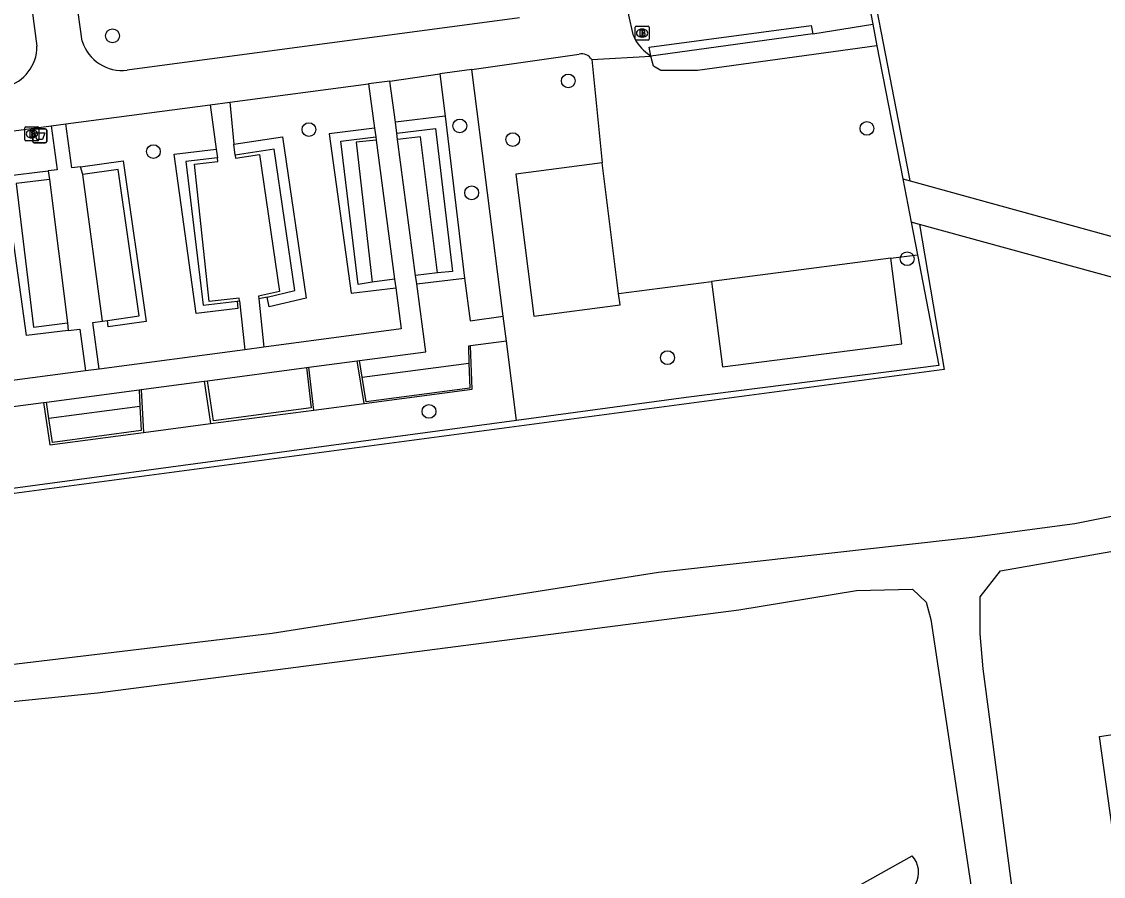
# Model space of a CAD drawing. Extents: x 162157 to 163165, y 378998 to 380775.
# Drawn here: x 162519.6 to 162596.4, y 379875.3 to 379936.1 of the extents above; entities that cross this region are included whole.
import ezdxf

# ---------------------------------------------------------------- set-up
doc = ezdxf.new("R2010")
doc.units = 0
for name, color, linetype in [('IMGEO_Afvalbak', 7, 'Continuous'), ('IMGEO_Boom', 7, 'Continuous'), ('IMGEO_Brandkraan', 7, 'Continuous'), ('IMGEO_Gemengd_bos', 7, 'Continuous'), ('IMGEO_Groenvoorziening', 7, 'Continuous'), ('IMGEO_Haag', 7, 'Continuous'), ('IMGEO_Hek', 7, 'Continuous'), ('IMGEO_Pand', 7, 'Continuous'), ('IMGEO_Parkeervlak_open', 7, 'Continuous'), ('IMGEO_Voetpad_onverhard', 7, 'Continuous'), ('IMGEO_Voetpad_open', 7, 'Continuous'), ('IMGEO_Waterloop', 7, 'Continuous')]:
    doc.layers.add(name, color=color, linetype=linetype)

msp = doc.modelspace()

# ---------------------------------------------------------------- linework, layer by layer
at = {"layer": 'IMGEO_Afvalbak'}
for p, q in [((162520.387, 379927.567), (162520.387, 379928.367)), ((162520.387, 379928.367), (162520.387, 379927.567)), ((162520.487, 379928.467), (162521.277, 379928.467)), ((162521.277, 379928.467), (162520.487, 379928.467)), ((162521.377, 379928.367), (162521.377, 379927.567)), ((162521.377, 379927.567), (162521.377, 379928.367)), ((162521.277, 379927.467), (162520.487, 379927.467)), ((162520.487, 379927.467), (162521.277, 379927.467))]:
    msp.add_line(p, q, dxfattribs=at)
msp.add_lwpolyline([(162520.53, 379928.181), (162521.234, 379928.181), (162521.085, 379927.711), (162520.679, 379927.711), (162520.53, 379928.181)], dxfattribs=at)
for centre, start, end in [((162520.487, 379928.367), 90, 180), ((162520.487, 379928.367), 90, 180), ((162521.277, 379928.367), 0, 90), ((162521.277, 379928.367), 360, 90), ((162520.487, 379927.567), 180, 270), ((162520.487, 379927.567), 180, 270), ((162521.277, 379927.567), 270, 0), ((162521.277, 379927.567), 270, 0)]:
    msp.add_arc(centre, 0.1, start, end, dxfattribs=at)
at = {"layer": 'IMGEO_Boom'}
for centre in [(162526.051, 379935.08), (162558.423, 379931.878), (162540, 379928.418), (162550.717, 379928.681), (162579.64, 379928.505), (162554.478, 379927.705), (162528.955, 379926.854), (162551.561, 379923.922), (162582.494, 379919.239), (162565.47, 379912.21), (162548.53, 379908.39)]:
    msp.add_circle(centre, 0.489, dxfattribs=at)
at = {"layer": 'IMGEO_Brandkraan'}
for p, q in [((162563.167, 379934.849), (162563.167, 379935.701)), ((162563.242, 379935.775), (162564.094, 379935.775)), ((162563.655, 379935.555), (162563.68, 379935.555)), ((162564.168, 379935.701), (162564.168, 379934.849)), ((162564.094, 379934.775), (162563.242, 379934.775)), ((162563.678, 379934.995), (162563.653, 379934.995)), ((162519.824, 379927.686), (162519.824, 379928.538)), ((162519.899, 379928.612), (162520.751, 379928.612)), ((162520.825, 379928.538), (162520.825, 379927.686)), ((162520.335, 379927.832), (162520.31, 379927.832)), ((162520.312, 379928.392), (162520.337, 379928.392)), ((162520.751, 379927.612), (162519.899, 379927.612))]:
    msp.add_line(p, q, dxfattribs=at)
for points in [[(162563.167, 379934.849), (162563.167, 379935.701)], [(162563.242, 379935.775), (162564.094, 379935.775)], [(162563.515, 379935.475), (162563.515, 379935.075), (162563.728, 379935.075)], [(162563.746, 379935.475), (162563.515, 379935.475)], [(162564.168, 379935.701), (162564.168, 379934.849)], [(162564.094, 379934.775), (162563.242, 379934.775)], [(162563.694, 379935.394), (162563.64, 379935.394), (162563.64, 379935.318)], [(162563.64, 379935.318), (162563.693, 379935.318)], [(162563.702, 379935.242), (162563.64, 379935.242), (162563.64, 379935.161)], [(162563.64, 379935.161), (162563.702, 379935.161)], [(162519.824, 379927.686), (162519.824, 379928.538)], [(162519.899, 379928.612), (162520.751, 379928.612)], [(162520.825, 379928.538), (162520.825, 379927.686)], [(162520.172, 379928.312), (162520.172, 379927.912), (162520.385, 379927.912)], [(162520.403, 379928.312), (162520.172, 379928.312)], [(162520.351, 379928.231), (162520.297, 379928.231), (162520.297, 379928.155)], [(162520.297, 379928.155), (162520.35, 379928.155)], [(162520.359, 379928.079), (162520.297, 379928.079), (162520.297, 379927.998)], [(162520.297, 379927.998), (162520.359, 379927.998)], [(162520.751, 379927.612), (162519.899, 379927.612)]]:
    msp.add_lwpolyline(points, dxfattribs=at)
for centre, radius, start, end in [((162563.244, 379935.699), 0.0765, 91.55205, 178.44795), ((162563.244, 379935.699), 0.0765, 91.55205, 178.44795), ((162563.75, 379935.33), 0.145, 59.4692, 91.53667), ((162563.775, 379935.377), 0.0922, 285.51372, 58.15012), ((162564.092, 379935.699), 0.0765, 1.55205, 88.44795), ((162564.092, 379935.699), 0.0765, 1.55205, 88.44795), ((162563.244, 379934.851), 0.0765, 181.55205, 268.44795), ((162563.244, 379934.851), 0.0765, 181.55205, 268.44795), ((162563.695, 379935.356), 0.0379, 267.82845, 90.93552), ((162563.703, 379935.201), 0.0404, 269.87594, 90.50774), ((162563.734, 379935.326), 0.251, 268.66757, 293.53466), ((162563.78, 379935.185), 0.105, 301.31148, 78.98903), ((162564.092, 379934.851), 0.0765, 271.55205, 358.44795), ((162564.092, 379934.851), 0.0765, 271.55205, 358.44795), ((162519.901, 379928.536), 0.0765, 91.55205, 178.44795), ((162519.901, 379928.536), 0.0765, 91.55205, 178.44795), ((162520.749, 379928.536), 0.0765, 1.55205, 88.44795), ((162520.749, 379928.536), 0.0765, 1.55205, 88.44795), ((162520.352, 379928.193), 0.0379, 267.82845, 90.93552), ((162520.36, 379928.038), 0.0404, 269.87594, 90.50774), ((162520.391, 379928.163), 0.251, 268.66757, 293.53466), ((162520.407, 379928.167), 0.145, 59.4692, 91.53667), ((162520.432, 379928.214), 0.0922, 285.51372, 58.15012), ((162520.437, 379928.022), 0.105, 301.31148, 78.98903), ((162519.901, 379927.688), 0.0765, 181.55205, 268.44795), ((162519.901, 379927.688), 0.0765, 181.55205, 268.44795), ((162520.749, 379927.688), 0.0765, 271.55205, 358.44795), ((162520.749, 379927.688), 0.0765, 271.55205, 358.44795)]:
    msp.add_arc(centre, radius, start, end, dxfattribs=at)
for centre, major_axis, ratio, start_param, end_param in [((162563.654, 379935.275), (-0.387, 0.002), 0.722429, 4.712389, 7.853982), ((162563.679, 379935.275), (-0.39, 0.002), 0.717154, 1.570796, 4.712389), ((162520.311, 379928.112), (-0.387, 0.002), 0.722429, 4.712389, 7.853982), ((162520.336, 379928.112), (-0.39, 0.002), 0.717154, 1.570796, 4.712389)]:
    msp.add_ellipse(centre, major_axis=major_axis, ratio=ratio, start_param=start_param, end_param=end_param, dxfattribs=at)
at = {"layer": 'IMGEO_Gemengd_bos'}
msp.add_lwpolyline([(162599.261, 379863.191), (162597.845, 379873.248), (162596.15, 379885.295), (162606.344, 379886.839)], dxfattribs=at)
at = {"layer": 'IMGEO_Groenvoorziening'}
for points in [[(162575.789, 379935.22), (162580.053, 379935.9)], [(162549.308, 379932.374), (162549.685, 379929.362)], [(162553.799, 379915.168), (162551.58, 379932.695)], [(162532.981, 379930.18), (162533.418, 379927.031)], [(162534.372, 379930.364), (162534.678, 379927.393)], [(162521.691, 379928.685), (162522.129, 379925.566), (162521.489, 379925.489)], [(162523.777, 379925.774), (162523.156, 379925.7), (162522.734, 379928.823)], [(162549.123, 379918.238), (162547.921, 379927.904), (162546.303, 379927.703)], [(162544.775, 379927.676), (162543.363, 379927.517), (162544.486, 379917.573)], [(162535.066, 379916.255), (162535.046, 379916.44), (162532.926, 379916.213), (162531.88, 379925.968), (162533.541, 379926.146), (162533.504, 379926.412)], [(162534.758, 379926.612), (162534.781, 379926.395), (162536.479, 379926.646), (162537.92, 379916.922), (162536.43, 379916.588), (162536.45, 379916.391)], [(162521.564, 379924.868), (162522.845, 379914.679)], [(162525.342, 379914.807), (162523.932, 379925.232)], [(162551.06, 379917.859), (162551.455, 379914.821), (162553.799, 379915.168)], [(162534.893, 379916.236), (162535.066, 379916.255)], [(162535.066, 379916.255), (162535.439, 379912.776)], [(162537.03, 379916.505), (162536.45, 379916.391)], [(162536.45, 379916.391), (162536.798, 379912.956)], [(162525.094, 379911.405), (162524.647, 379914.7), (162525.342, 379914.807)], [(162525.342, 379914.807), (162525.685, 379914.86)], [(162554.026, 379913.394), (162553.799, 379915.168)], [(162522.909, 379914.142), (162523.721, 379914.24), (162524.138, 379911.278)], [(162554.026, 379913.394), (162551.478, 379913.056)], [(162554.747, 379907.75), (162554.026, 379913.394)], [(162543.781, 379910.827), (162551.367, 379911.831)], [(162528, 379908.737), (162521.534, 379907.881)]]:
    msp.add_lwpolyline(points, dxfattribs=at)
at = {"layer": 'IMGEO_Haag'}
for points in [[(162583.366, 379921.683), (162585.123, 379911.372), (162425.639, 379890.099), (162393.171, 380133.774)], [(162566.46, 380006.145), (162569.781, 379988.983), (162580.053, 379935.9)], [(162582.699, 379924.783), (162582.655, 379925.03), (162566.928, 380006.109)], [(162564.279, 379933.633), (162564.163, 379934.278), (162575.682, 379935.805), (162575.789, 379935.22)], [(162580.053, 379935.9), (162580.349, 379934.368)], [(162575.789, 379935.22), (162564.279, 379933.633)], [(162549.685, 379929.362), (162546.14, 379928.938)], [(162549.685, 379929.362), (162551.06, 379917.859)], [(162534.678, 379927.393), (162538.118, 379927.897), (162539.798, 379916.432), (162537.186, 379915.829), (162537.03, 379916.505)], [(162544.663, 379928.515), (162541.441, 379928.127), (162543, 379916.797), (162546.169, 379917.178)], [(162544.486, 379917.573), (162543.496, 379917.402), (162542.268, 379927.597), (162544.746, 379927.895)], [(162546.242, 379928.166), (162548.993, 379928.495), (162550.208, 379918.343), (162549.123, 379918.238)], [(162534.893, 379916.236), (162534.958, 379915.698), (162531.984, 379915.34), (162530.425, 379926.671), (162533.418, 379927.031)], [(162533.418, 379927.031), (162533.504, 379926.412)], [(162534.758, 379926.612), (162534.678, 379927.393)], [(162537.03, 379916.505), (162539.01, 379916.986), (162537.54, 379927.02), (162534.758, 379926.612)], [(162533.504, 379926.412), (162531.252, 379926.141), (162532.479, 379915.945), (162534.893, 379916.236)], [(162522.909, 379914.142), (162519.935, 379913.783), (162518.376, 379925.114), (162521.489, 379925.489)], [(162521.489, 379925.489), (162521.564, 379924.868)], [(162523.777, 379925.774), (162526.803, 379926.206), (162528.435, 379914.787), (162525.751, 379914.404), (162525.685, 379914.86)], [(162523.932, 379925.232), (162523.777, 379925.774)], [(162525.685, 379914.86), (162527.941, 379915.182), (162526.454, 379925.592), (162523.932, 379925.232)], [(162521.564, 379924.868), (162519.203, 379924.584), (162520.431, 379914.388), (162522.845, 379914.679)], [(162583.223, 379919.516), (162584.744, 379911.658), (162566.794, 379909.379), (162554.747, 379907.75)], [(162546.088, 379917.785), (162544.486, 379917.573)], [(162549.123, 379918.238), (162547.583, 379918.047)], [(162547.662, 379917.453), (162551.06, 379917.859)], [(162522.845, 379914.679), (162522.909, 379914.142)], [(162543.929, 379908.962), (162551.589, 379909.969), (162551.478, 379913.056)], [(162551.478, 379913.056), (162551.328, 379913.036), (162551.367, 379911.831)], [(162554.747, 379907.75), (162500, 379900.348), (162426.066, 379890.627), (162423.209, 379911.951)], [(162543.929, 379908.962), (162543.435, 379911.985)], [(162543.781, 379910.827), (162543.59, 379912.005)], [(162551.367, 379911.831), (162551.425, 379910.043), (162544.064, 379909.069), (162543.781, 379910.827)], [(162539.838, 379911.508), (162540.17, 379908.64), (162533.219, 379907.728), (162532.808, 379910.575)], [(162540.351, 379908.491), (162540.002, 379911.529)], [(162532.56, 379910.542), (162533.011, 379907.525)], [(162527.944, 379909.93), (162528, 379908.737)], [(162528.092, 379909.95), (162528.252, 379906.899)], [(162521.15, 379909.029), (162521.588, 379906.023), (162528.252, 379906.899)], [(162521.534, 379907.881), (162521.351, 379909.056)], [(162528, 379908.737), (162528.08, 379907.024), (162521.799, 379906.192), (162521.534, 379907.881)], [(162540.351, 379908.491), (162543.929, 379908.962)], [(162533.011, 379907.525), (162540.351, 379908.491)], [(162528.252, 379906.899), (162533.011, 379907.525)]]:
    msp.add_lwpolyline(points, dxfattribs=at)
at = {"layer": 'IMGEO_Hek'}
for points in [[(162554.747, 379907.75), (162500, 379900.348), (162426.066, 379890.627), (162423.209, 379911.951), (162398.028, 380099.903), (162396.373, 380112.645), (162393.624, 380133.817)], [(162569.781, 379988.983), (162580.053, 379935.9)], [(162580.053, 379935.9), (162580.349, 379934.368)], [(162580.349, 379934.368), (162582.176, 379924.928)], [(162582.176, 379924.928), (162582.773, 379921.846)], [(162582.773, 379921.846), (162583.223, 379919.516)], [(162583.223, 379919.516), (162584.744, 379911.658), (162566.794, 379909.379), (162554.747, 379907.75)], [(162597.845, 379873.248), (162596.15, 379885.295), (162606.344, 379886.839)]]:
    msp.add_lwpolyline(points, dxfattribs=at)
at = {"layer": 'IMGEO_Pand'}
for points in [[(162560.828, 379926.057), (162554.709, 379925.248), (162555.98, 379915.151), (162562.099, 379915.96), (162561.996, 379916.78)], [(162561.996, 379916.78), (162560.828, 379926.057)], [(162568.589, 379917.63), (162569.373, 379911.548), (162582.119, 379913.191), (162581.335, 379919.273)], [(162581.335, 379919.273), (162568.589, 379917.63)]]:
    msp.add_lwpolyline(points, dxfattribs=at)
at = {"layer": 'IMGEO_Parkeervlak_open'}
for points in [[(162580.349, 379934.368), (162567.606, 379932.615), (162564.991, 379932.615), (162564.482, 379932.931), (162564.279, 379933.633)], [(162580.349, 379934.368), (162582.176, 379924.928)], [(162560.086, 379933.39), (162560.828, 379926.057)], [(162582.773, 379921.846), (162583.223, 379919.516)], [(162581.335, 379919.273), (162583.223, 379919.516)], [(162561.996, 379916.78), (162568.589, 379917.63)]]:
    msp.add_lwpolyline(points, dxfattribs=at)
at = {"layer": 'IMGEO_Voetpad_onverhard'}
for points in [[(162603.392, 379902.2), (162594.406, 379900.391), (162587.11, 379899.44), (162564.822, 379896.946), (162537.396, 379892.618), (162510.33, 379889.371), (162505.653, 379888.596), (162500, 379887.973), (162482.24, 379885.548), (162445.786, 379880.05), (162402.208, 379875.961), (162398.464, 379875.961), (162396.338, 379875.961)], [(162596.821, 379825.413), (162591.122, 379865.706), (162587.9, 379890.103), (162587.683, 379892.581), (162587.685, 379895.22), (162589.126, 379897.058), (162599.261, 379898.827)], [(162401.828, 379872.932), (162451.39, 379877.925), (162474.106, 379881.255), (162500, 379885.216), (162515.206, 379887.406), (162524.98, 379888.394), (162570.536, 379894.28), (162578.892, 379895.671), (162582.869, 379895.765), (162583.848, 379894.825), (162584.166, 379893.606), (162587.768, 379869.71)]]:
    msp.add_lwpolyline(points, dxfattribs=at)
at = {"layer": 'IMGEO_Voetpad_open'}
for points in [[(162523.895, 379934.698), (162520.978, 379955.583)], [(162517.908, 379955.19), (162520.686, 379934.336)], [(162561.556, 379944.923), (162562.691, 379936.56), (162563.017, 379935.173)], [(162554.957, 379936.369), (162527.088, 379932.636)], [(162563.91, 379933.941), (162564.279, 379933.633)], [(162551.58, 379932.695), (162559.185, 379933.769)], [(162560.086, 379933.39), (162564.279, 379933.633)], [(162545.751, 379931.871), (162549.308, 379932.374)], [(162551.58, 379932.695), (162549.308, 379932.374)], [(162534.372, 379930.364), (162544.244, 379931.671)], [(162545.751, 379931.871), (162544.244, 379931.671)], [(162544.244, 379931.671), (162544.663, 379928.515)], [(162546.14, 379928.938), (162545.751, 379931.871)], [(162522.734, 379928.823), (162532.981, 379930.18)], [(162532.981, 379930.18), (162534.372, 379930.364)], [(162511.215, 379927.298), (162521.691, 379928.685)], [(162521.691, 379928.685), (162522.734, 379928.823)], [(162546.242, 379928.166), (162546.14, 379928.938)], [(162544.663, 379928.515), (162544.746, 379927.895)], [(162544.746, 379927.895), (162544.775, 379927.676)], [(162546.303, 379927.703), (162546.242, 379928.166)], [(162544.775, 379927.676), (162546.088, 379917.785)], [(162547.583, 379918.047), (162546.303, 379927.703)], [(162582.176, 379924.928), (162582.699, 379924.783)], [(162582.176, 379924.928), (162582.773, 379921.846)], [(162582.699, 379924.783), (162599.973, 379920.008)], [(162583.366, 379921.683), (162582.773, 379921.846)], [(162600.561, 379916.949), (162583.366, 379921.683)], [(162546.088, 379917.785), (162546.169, 379917.178)], [(162547.662, 379917.453), (162547.583, 379918.047)], [(162546.169, 379917.178), (162546.558, 379914.25), (162536.798, 379912.956)], [(162543.59, 379912.005), (162548.301, 379912.63), (162547.662, 379917.453)], [(162535.439, 379912.776), (162525.094, 379911.405)], [(162536.798, 379912.956), (162535.439, 379912.776)], [(162540.002, 379911.529), (162543.435, 379911.985)], [(162543.435, 379911.985), (162543.59, 379912.005)], [(162524.138, 379911.278), (162513.707, 379909.896)], [(162525.094, 379911.405), (162524.138, 379911.278)], [(162532.808, 379910.575), (162539.838, 379911.508)], [(162539.838, 379911.508), (162540.002, 379911.529)], [(162528.092, 379909.95), (162532.56, 379910.542)], [(162532.56, 379910.542), (162532.808, 379910.575)], [(162521.351, 379909.056), (162527.944, 379909.93)], [(162527.944, 379909.93), (162528.092, 379909.95)], [(162517.15, 379908.499), (162521.15, 379909.029)], [(162521.15, 379909.029), (162521.206, 379909.036), (162521.351, 379909.056)]]:
    msp.add_lwpolyline(points, dxfattribs=at)
for centre, radius, start, end in [((162526.755, 379935.624), 3.007, 197.94146, 276.35078), ((162565.799, 379936.25), 2.983, 201.16185, 230.71018), ((162517.722, 379934.332), 2.964, 284.75819, 0.07183), ((162559.397, 379933.012), 0.786, 28.73521, 105.63729)]:
    msp.add_arc(centre, radius, start, end, dxfattribs=at)
at = {"layer": 'IMGEO_Waterloop'}
msp.add_lwpolyline([(162578.225, 379874.225), (162582.85, 379876.813)], dxfattribs=at)
msp.add_arc((162581.548, 379875.633), 1.757, 262.01506, 42.18679, dxfattribs=at)

doc.saveas('drawing.dxf')
